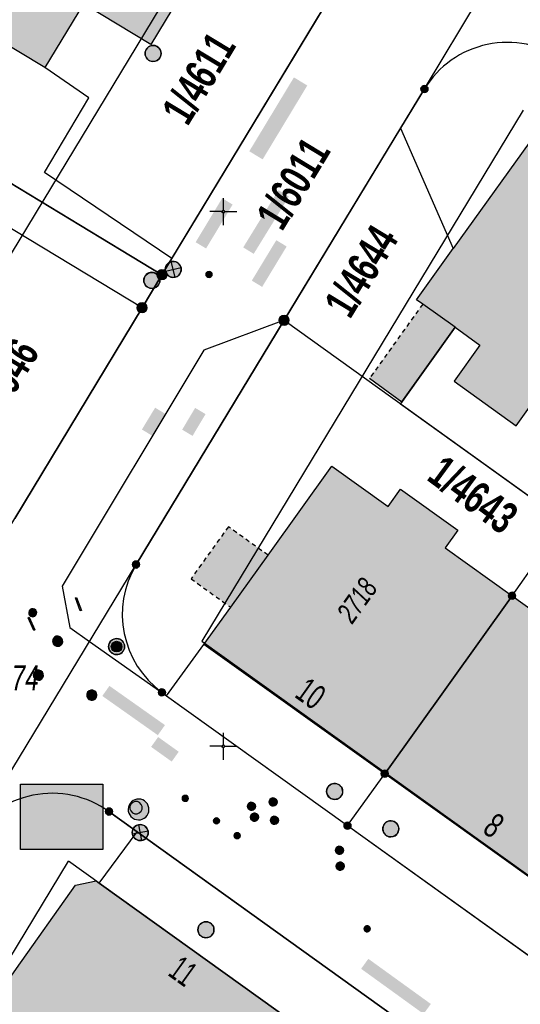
# Model space of a CAD drawing. Header units: metres. Extents: x 2695560 to 2696939, y 1260491 to 1262050.
# Tile 836 of 1005: x 2696141 to 2696165, y 1261563 to 1261609. Entities that reach past the tile are written whole.
import ezdxf

# ---------------------------------------------------------------- set-up
doc = ezdxf.new("R2010")
doc.units = ezdxf.units.M
doc.linetypes.add('AUSGEZOGEN', pattern=[0])
doc.linetypes.add('VERDECKT2_S2', pattern=[0.36, 0.2, -0.16])
for name, color, linetype in [('XR$1$AV_Flächen (EO)', 7, 'AUSGEZOGEN'), ('XR$1$AV_Gebäudeflächen (BB)', 7, 'AUSGEZOGEN'), ('XR$1$AV_Gebäudeflächen (EO)', 7, 'AUSGEZOGEN'), ('XR$1$AV_Grenzpunkte', 7, 'AUSGEZOGEN'), ('XR$1$AV_Grundstück-Nr.', 7, 'AUSGEZOGEN'), ('XR$1$AV_Haus-Nr.', 7, 'AUSGEZOGEN'), ('XR$1$AV_Koordinatennetzpunkte', 7, 'AUSGEZOGEN'), ('XR$1$AV_Lagefixpunkt-Nr.', 7, 'AUSGEZOGEN'), ('XR$1$AV_Linien (BB)', 7, 'AUSGEZOGEN'), ('XR$1$AV_Versicherung-Nr.', 7, 'AUSGEZOGEN'), ('XR$1$AW_LK_Schachtdeckel', 24, 'AUSGEZOGEN'), ('XR$1$EW_LK_Knoten', 1, 'AUSGEZOGEN'), ('XR$1$GA_LK_Absperrarmatur', 32, 'AUSGEZOGEN'), ('XR$1$GA_LK_Rohrleitungsteil', 32, 'AUSGEZOGEN'), ('XR$1$Liegenschaftsgrenzen', 7, 'AUSGEZOGEN'), ('XR$1$PFAV', 255, 'AUSGEZOGEN'), ('XR$1$PFAW', 255, 'AUSGEZOGEN'), ('XR$1$PFEW', 255, 'AUSGEZOGEN'), ('XR$1$PFGA', 255, 'AUSGEZOGEN'), ('XR$1$PFWA', 255, 'AUSGEZOGEN'), ('XR$1$RAEW', 8, 'AUSGEZOGEN'), ('XR$1$RP_Abstandslinie', 7, 'AUSGEZOGEN'), ('XR$1$WA_LK_Absperrarmatur', 171, 'AUSGEZOGEN'), ('XR$1$WA_LK_Hydrant', 171, 'AUSGEZOGEN'), ('XR$1$WA_LK_Rohrleitungsteil', 171, 'AUSGEZOGEN')]:
    doc.layers.add(name, color=color, linetype=linetype)
doc.styles.add('ARIAL', font='arial.ttf')

# ---------------------------------------------------------------- blocks, each defined once
blk = doc.blocks.new('COMPLEXOBJECT_301')
at = {"layer": 'XR$1$AV_Linien (BB)', "color": 7, "linetype": 'AUSGEZOGEN', "transparency": 33554687}
blk.add_line((6152.84, 11594.92), (6145.92, 11583.5), dxfattribs=at)
blk.add_arc((6149.795, 11581.172), 4.52, 148.9965, 233.8812, dxfattribs=at)
blk = doc.blocks.new('COMPLEXOBJECT_324')
at = {"layer": 'XR$1$AV_Linien (BB)', "color": 7, "linetype": 'AUSGEZOGEN', "transparency": 33554687}
blk.add_line((6145.971, 11571.001), (6144.65, 11571.95), dxfattribs=at)
blk.add_arc((6141.996, 11568.255), 4.549, 54.3159, 148.6743, dxfattribs=at)
blk = doc.blocks.new('COMPLEXOBJECT_752')
at = {"layer": 'XR$1$AV_Linien (BB)', "color": 7, "linetype": 'AUSGEZOGEN', "transparency": 33554687}
blk.add_lwpolyline([(6175.612, 11600.18), (6175.39, 11600.34), (6165.88, 11607.11)], dxfattribs=at)
blk.add_arc((6163.292, 11603.368), 4.549, 55.3331, 148.5781, dxfattribs=at)
blk = doc.blocks.new('COMPLEXOBJECT_1190')
at = {"layer": 'XR$1$Liegenschaftsgrenzen', "color": 7, "linetype": 'AUSGEZOGEN', "transparency": 33554687}
blk.add_line((6165.88, 11607.11), (6175.39, 11600.34), dxfattribs=at)
blk.add_arc((6163.292, 11603.368), 4.549, 55.3331, 148.5781, dxfattribs=at)
blk = doc.blocks.new('COMPLEXOBJECT_1196')
at = {"layer": 'XR$1$Liegenschaftsgrenzen', "color": 7, "linetype": 'AUSGEZOGEN', "transparency": 33554687}
blk.add_line((6144.65, 11571.95), (6157.91, 11562.43), dxfattribs=at)
blk.add_arc((6141.996, 11568.255), 4.549, 54.3159, 148.6743, dxfattribs=at)
blk = doc.blocks.new('COMPLEXOBJECT_1197')
at = {"layer": 'XR$1$Liegenschaftsgrenzen', "color": 7, "linetype": 'AUSGEZOGEN', "transparency": 33554687}
blk.add_line((6147.13, 11577.52), (6155.81, 11571.29), dxfattribs=at)
blk.add_arc((6149.795, 11581.172), 4.52, 148.9965, 233.8812, dxfattribs=at)
blk = doc.blocks.new('BAV15')
at = {"layer": 'XR$1$PFAV', "transparency": 33554687}
blk.add_hatch(color=7, dxfattribs=at).paths.add_polyline_path([(0.5, 0), (0.49, 0.1), (0.46, 0.2), (0.41, 0.29), (0.34, 0.36), (0.26, 0.42), (0.17, 0.47), (0.08, 0.49), (-0.03, 0.5), (-0.13, 0.48), (-0.22, 0.45), (-0.31, 0.4), (-0.38, 0.33), (-0.44, 0.24), (-0.48, 0.15), (-0.5, 0.05), (-0.5, -0.05), (-0.48, -0.15), (-0.44, -0.24), (-0.38, -0.33), (-0.31, -0.4), (-0.22, -0.45), (-0.13, -0.48), (-0.03, -0.5), (0.08, -0.49), (0.17, -0.47), (0.26, -0.42), (0.34, -0.36), (0.41, -0.29), (0.46, -0.2), (0.49, -0.1)])
at = {"color": 7, "transparency": 33554687}
for start, end in [(90, 270), (270, 90)]:
    blk.add_arc((0, 0), 0.5, start, end, dxfattribs=at)
at = {"layer": 'XR$1$PFAV', "transparency": 33554687}
blk.add_circle((0, 0), 0.5, dxfattribs=at)
blk = doc.blocks.new('BAV2041')
at = {"color": 7, "transparency": 33554687}
for p, q in [((0, 0.5), (0, 0.05)), ((-0.05, 0), (-0.5, 0)), ((0.05, 0), (0.5, 0)), ((0, -0.05), (0, -0.5))]:
    blk.add_line(p, q, dxfattribs=at)
blk.add_circle((0, 0), 0.05, dxfattribs=at)
for start, end in [(90, 270), (270, 90)]:
    blk.add_arc((0, 0), 0.05, start, end, dxfattribs=at)
blk = doc.blocks.new('COMPLEXOBJECT_1448')
at = {"layer": 'XR$1$RP_Abstandslinie', "color": 7, "linetype": 'AUSGEZOGEN', "transparency": 33554687}
blk.add_lwpolyline([(6055.28, 11545.26), (6088.03, 11519.72), (6093.24, 11520.65), (6115.19, 11556.9), (6139, 11596.26), (6160.24, 11631.33), (6176.29, 11657.85), (6191.31, 11682.66), (6188.98, 11688.6)], dxfattribs=at)
blk = doc.blocks.new('BAW2082')
at = {"layer": 'XR$1$PFAW', "transparency": 33554687}
blk.add_hatch(color=7, dxfattribs=at).paths.add_polyline_path([(0.509, -0.003), (0.499, 0.098), (0.469, 0.194), (0.42, 0.283), (0.354, 0.359), (0.274, 0.421), (0.183, 0.466), (0.085, 0.491), (-0.016, 0.496), (-0.116, 0.481), (-0.211, 0.446), (-0.297, 0.392), (-0.37, 0.323), (-0.428, 0.24), (-0.468, 0.147), (-0.488, 0.047), (-0.488, -0.054), (-0.468, -0.153), (-0.428, -0.246), (-0.37, -0.329), (-0.297, -0.398), (-0.211, -0.452), (-0.116, -0.487), (-0.016, -0.502), (0.085, -0.497), (0.183, -0.472), (0.274, -0.427), (0.354, -0.366), (0.42, -0.289), (0.469, -0.2), (0.499, -0.104)])
at = {"transparency": 33554687}
for start, end in [(91.19481, 268.80519), (268.80519, 91.19481)]:
    blk.add_arc((0.01, 0), 0.5, start, end, dxfattribs=at)
at = {"layer": 'XR$1$PFAW', "transparency": 33554687}
blk.add_circle((0.009, -0.003), 0.5, dxfattribs=at)
blk = doc.blocks.new('BAW2085')
at = {"layer": 'XR$1$PFAW', "transparency": 33554687}
h = blk.add_hatch(color=7, dxfattribs=at)
h.paths.add_polyline_path([(0.15, 0.501), (0.099, 0.498), (0.049, 0.491), (0, 0.478), (-0.047, 0.46), (-0.093, 0.438), (-0.136, 0.411), (-0.176, 0.38), (-0.212, 0.345), (-0.245, 0.307), (-0.274, 0.265), (-0.299, 0.221), (-0.319, 0.174), (-0.334, 0.126), (-0.344, 0.076), (-0.349, 0.026), (-0.349, -0.025), (-0.344, -0.075), (-0.334, -0.125), (-0.319, -0.173), (-0.299, -0.219), (-0.274, -0.264), (-0.245, -0.305), (-0.212, -0.344), (-0.176, -0.379), (-0.136, -0.41), (-0.093, -0.436), (-0.047, -0.459), (0, -0.476), (0.049, -0.489), (0.099, -0.497), (0.15, -0.499), (0.201, -0.497), (0.251, -0.489), (0.3, -0.476), (0.347, -0.459), (0.393, -0.436), (0.436, -0.41), (0.476, -0.379), (0.512, -0.344), (0.545, -0.305), (0.574, -0.264), (0.599, -0.219), (0.619, -0.173), (0.634, -0.125), (0.644, -0.075), (0.649, -0.025), (0.649, 0.026), (0.644, 0.076), (0.634, 0.126), (0.619, 0.174), (0.599, 0.221), (0.574, 0.265), (0.545, 0.307), (0.512, 0.345), (0.476, 0.38), (0.436, 0.411), (0.393, 0.438), (0.347, 0.46), (0.3, 0.478), (0.251, 0.491), (0.201, 0.498)])
h.paths.add_polyline_path([(0.03, -0.298), (0, -0.3), (-0.03, -0.298), (-0.06, -0.294), (-0.09, -0.286), (-0.118, -0.276), (-0.146, -0.262), (-0.171, -0.246), (-0.195, -0.228), (-0.217, -0.207), (-0.237, -0.184), (-0.255, -0.159), (-0.269, -0.132), (-0.281, -0.104), (-0.29, -0.075), (-0.297, -0.045), (-0.3, -0.015), (-0.3, 0.015), (-0.297, 0.045), (-0.29, 0.075), (-0.281, 0.104), (-0.269, 0.132), (-0.255, 0.159), (-0.237, 0.184), (-0.217, 0.207), (-0.195, 0.228), (-0.171, 0.246), (-0.146, 0.262), (-0.118, 0.276), (-0.09, 0.286), (-0.06, 0.294), (-0.03, 0.298), (0, 0.3), (0.03, 0.298), (0.06, 0.294), (0.09, 0.286), (0.118, 0.276), (0.146, 0.262), (0.171, 0.246), (0.195, 0.228), (0.217, 0.207), (0.237, 0.184), (0.255, 0.159), (0.269, 0.132), (0.281, 0.104), (0.29, 0.075), (0.297, 0.045), (0.3, 0.015), (0.3, -0.015), (0.297, -0.045), (0.29, -0.075), (0.281, -0.104), (0.269, -0.132), (0.255, -0.159), (0.237, -0.184), (0.217, -0.207), (0.195, -0.228), (0.171, -0.246), (0.146, -0.262), (0.118, -0.276), (0.09, -0.286), (0.06, -0.294)], flags=16)
blk.add_hatch(color=7, dxfattribs=at).paths.add_polyline_path([(0, 0.3), (-0.03, 0.298), (-0.06, 0.294), (-0.09, 0.286), (-0.118, 0.276), (-0.146, 0.262), (-0.171, 0.246), (-0.195, 0.228), (-0.217, 0.207), (-0.237, 0.184), (-0.255, 0.159), (-0.269, 0.132), (-0.281, 0.104), (-0.29, 0.075), (-0.297, 0.045), (-0.3, 0.015), (-0.3, -0.015), (-0.297, -0.045), (-0.29, -0.075), (-0.281, -0.104), (-0.269, -0.132), (-0.255, -0.159), (-0.237, -0.184), (-0.217, -0.207), (-0.195, -0.228), (-0.171, -0.246), (-0.146, -0.262), (-0.118, -0.276), (-0.09, -0.286), (-0.06, -0.294), (-0.03, -0.298), (0, -0.3), (0.03, -0.298), (0.06, -0.294), (0.09, -0.286), (0.118, -0.276), (0.146, -0.262), (0.171, -0.246), (0.195, -0.228), (0.217, -0.207), (0.237, -0.184), (0.255, -0.159), (0.269, -0.132), (0.281, -0.104), (0.29, -0.075), (0.297, -0.045), (0.3, -0.015), (0.3, 0.015), (0.297, 0.045), (0.29, 0.075), (0.281, 0.104), (0.269, 0.132), (0.255, 0.159), (0.237, 0.184), (0.217, 0.207), (0.195, 0.228), (0.171, 0.246), (0.146, 0.262), (0.118, 0.276), (0.09, 0.286), (0.06, 0.294), (0.03, 0.298)])
at = {"transparency": 33554687}
for centre, radius, start, end in [((0.15, 0.001), 0.5, 90, 270), ((0.15, 0.001), 0.5, 270, 90), ((0, 0), 0.3, 90, 270), ((0, 0), 0.3, 270, 90)]:
    blk.add_arc(centre, radius, start, end, dxfattribs=at)
blk = doc.blocks.new('BWA2013')
at = {"true_color": 0x000000, "transparency": 33554687}
blk.add_hatch(color=18, dxfattribs=at).paths.add_polyline_path([(-0.291, -0.409), (0.352, 0.357), (0.291, 0.409), (-0.352, -0.357)])
at = {"transparency": 33554687}
blk.add_lwpolyline([(-0.291, -0.409), (-0.352, -0.357), (0.291, 0.409), (0.352, 0.357), (-0.291, -0.409)], close=True, dxfattribs=at)
blk = doc.blocks.new('BWA2009')
at = {"true_color": 0x000000, "transparency": 33554687}
blk.add_hatch(color=18, dxfattribs=at).paths.add_polyline_path([(0.333, 0), (0.327, 0.067), (0.306, 0.131), (0.274, 0.19), (0.23, 0.242), (0.176, 0.283), (0.116, 0.313), (0.05, 0.329), (-0.017, 0.333), (-0.084, 0.323), (-0.147, 0.299), (-0.204, 0.264), (-0.253, 0.217), (-0.291, 0.162), (-0.318, 0.1), (-0.332, 0.034), (-0.332, -0.034), (-0.318, -0.1), (-0.291, -0.162), (-0.253, -0.217), (-0.204, -0.264), (-0.147, -0.299), (-0.084, -0.323), (-0.017, -0.333), (0.05, -0.329), (0.116, -0.313), (0.176, -0.283), (0.23, -0.242), (0.274, -0.19), (0.306, -0.131), (0.327, -0.067)])
at = {"layer": 'XR$1$PFWA', "transparency": 33554687}
blk.add_hatch(color=7, dxfattribs=at).paths.add_polyline_path([(0.5, 0), (0.49, 0.101), (0.459, 0.197), (0.41, 0.286), (0.344, 0.362), (0.264, 0.424), (0.174, 0.469), (0.076, 0.494), (-0.025, 0.499), (-0.125, 0.484), (-0.22, 0.449), (-0.306, 0.395), (-0.379, 0.326), (-0.437, 0.243), (-0.477, 0.15), (-0.497, 0.051), (-0.497, -0.051), (-0.477, -0.15), (-0.437, -0.243), (-0.379, -0.326), (-0.306, -0.395), (-0.22, -0.449), (-0.125, -0.484), (-0.025, -0.499), (0.076, -0.494), (0.174, -0.469), (0.264, -0.424), (0.344, -0.362), (0.41, -0.286), (0.459, -0.197), (0.49, -0.101)])
at = {"transparency": 33554687}
blk.add_circle((0, 0), 0.333, dxfattribs=at)
for start, end in [(90, 180), (180, 270), (0, 90), (270, 0)]:
    blk.add_arc((0, 0), 0.5, start, end, dxfattribs=at)
at = {"layer": 'XR$1$PFWA', "transparency": 33554687}
blk.add_circle((0, 0), 0.5, dxfattribs=at)
blk = doc.blocks.new('BWA2012')
at = {"layer": 'XR$1$PFWA', "transparency": 33554687}
blk.add_hatch(color=7, dxfattribs=at).paths.add_polyline_path([(0.5, 0), (0.49, 0.1), (0.46, 0.2), (0.41, 0.29), (0.34, 0.36), (0.26, 0.42), (0.17, 0.47), (0.08, 0.49), (-0.03, 0.5), (-0.13, 0.48), (-0.22, 0.45), (-0.31, 0.4), (-0.38, 0.33), (-0.44, 0.24), (-0.48, 0.15), (-0.5, 0.05), (-0.5, -0.05), (-0.48, -0.15), (-0.44, -0.24), (-0.38, -0.33), (-0.31, -0.4), (-0.22, -0.45), (-0.13, -0.48), (-0.03, -0.5), (0.08, -0.49), (0.17, -0.47), (0.26, -0.42), (0.34, -0.36), (0.41, -0.29), (0.46, -0.2), (0.49, -0.1)])
at = {"transparency": 33554687}
blk.add_line((0.35, 0.35), (-0.35, -0.35), dxfattribs=at)
for start, end in [(45, 225), (225, 45)]:
    blk.add_arc((0, 0), 0.5, start, end, dxfattribs=at)
at = {"layer": 'XR$1$PFWA', "transparency": 33554687}
blk.add_circle((0, 0), 0.5, dxfattribs=at)
blk = doc.blocks.new('BWA965')
at = {"layer": 'XR$1$PFWA', "transparency": 33554687}
blk.add_hatch(color=7, dxfattribs=at).paths.add_polyline_path([(0, 0.5), (-0.051, 0.497), (-0.101, 0.49), (-0.15, 0.477), (-0.197, 0.459), (-0.243, 0.437), (-0.286, 0.41), (-0.326, 0.379), (-0.362, 0.344), (-0.395, 0.306), (-0.424, 0.264), (-0.449, 0.22), (-0.469, 0.174), (-0.484, 0.125), (-0.494, 0.076), (-0.499, 0.025), (-0.499, -0.025), (-0.494, -0.076), (-0.484, -0.125), (-0.469, -0.174), (-0.449, -0.22), (-0.424, -0.264), (-0.395, -0.306), (-0.362, -0.344), (-0.326, -0.379), (-0.286, -0.41), (-0.243, -0.437), (-0.197, -0.459), (-0.15, -0.477), (-0.101, -0.49), (-0.051, -0.497), (0, -0.5), (0.051, -0.497), (0.101, -0.49), (0.15, -0.477), (0.197, -0.459), (0.243, -0.437), (0.286, -0.41), (0.326, -0.379), (0.362, -0.344), (0.395, -0.306), (0.424, -0.264), (0.449, -0.22), (0.469, -0.174), (0.484, -0.125), (0.494, -0.076), (0.499, -0.025), (0.499, 0.025), (0.494, 0.076), (0.484, 0.125), (0.469, 0.174), (0.449, 0.22), (0.424, 0.264), (0.395, 0.306), (0.362, 0.344), (0.326, 0.379), (0.286, 0.41), (0.243, 0.437), (0.197, 0.459), (0.15, 0.477), (0.101, 0.49), (0.051, 0.497)])
at = {"transparency": 33554687}
blk.add_line((0, 0.5), (0, -0.5), dxfattribs=at)
for start, end in [(90, 270), (270, 90)]:
    blk.add_arc((0, 0), 0.5, start, end, dxfattribs=at)
blk = doc.blocks.new('BGA2013')
at = {"transparency": 33554687}
blk.add_hatch(color=36, dxfattribs=at).paths.add_polyline_path([(-0.291, -0.409), (0.352, 0.357), (0.291, 0.409), (-0.352, -0.357)])
at = {"color": 32, "transparency": 33554687}
blk.add_lwpolyline([(-0.291, -0.409), (-0.352, -0.357), (0.291, 0.409), (0.352, 0.357), (-0.291, -0.409)], close=True, dxfattribs=at)
blk = doc.blocks.new('BGA2012')
at = {"layer": 'XR$1$PFGA', "transparency": 33554687}
blk.add_hatch(color=7, dxfattribs=at).paths.add_polyline_path([(0.35, -0.35), (0.42, -0.28), (0.46, -0.19), (0.49, -0.09), (0.5, 0.01), (0.49, 0.11), (0.45, 0.21), (0.4, 0.3), (0.34, 0.37), (0.25, 0.43), (0.16, 0.47), (0.06, 0.5), (-0.04, 0.5), (-0.14, 0.48), (-0.23, 0.44), (-0.32, 0.39), (-0.39, 0.32), (-0.44, 0.23), (-0.48, 0.14), (-0.5, 0.04), (-0.5, -0.06), (-0.47, -0.16), (-0.43, -0.25), (-0.37, -0.34), (-0.3, -0.4), (-0.21, -0.45), (-0.11, -0.49), (-0.01, -0.5), (0.09, -0.49), (0.19, -0.46), (0.28, -0.42)])
at = {"color": 32, "transparency": 33554687}
blk.add_line((0.35, 0.35), (-0.35, -0.35), dxfattribs=at)
for start, end in [(45, 225), (225, 45)]:
    blk.add_arc((0, 0), 0.5, start, end, dxfattribs=at)
blk = doc.blocks.new('BGA965')
at = {"layer": 'XR$1$PFGA', "transparency": 33554687}
blk.add_hatch(color=7, dxfattribs=at).paths.add_polyline_path([(0.5, 0), (0.49, 0.1), (0.46, 0.2), (0.41, 0.29), (0.34, 0.36), (0.26, 0.42), (0.17, 0.47), (0.08, 0.49), (-0.03, 0.5), (-0.13, 0.48), (-0.22, 0.45), (-0.31, 0.4), (-0.38, 0.33), (-0.44, 0.24), (-0.48, 0.15), (-0.5, 0.05), (-0.5, -0.05), (-0.48, -0.15), (-0.44, -0.24), (-0.38, -0.33), (-0.31, -0.4), (-0.22, -0.45), (-0.13, -0.48), (-0.03, -0.5), (0.08, -0.49), (0.17, -0.47), (0.26, -0.42), (0.34, -0.36), (0.41, -0.29), (0.46, -0.2), (0.49, -0.1)])
at = {"color": 32, "transparency": 33554687}
blk.add_line((0, 0.5), (0, -0.5), dxfattribs=at)
for start, end in [(90, 270), (270, 90)]:
    blk.add_arc((0, 0), 0.5, start, end, dxfattribs=at)
at = {"layer": 'XR$1$PFGA', "transparency": 33554687}
blk.add_circle((0, 0), 0.5, dxfattribs=at)
blk = doc.blocks.new('BEWLP2549_S')
at = {"layer": 'XR$1$PFEW', "transparency": 33554687}
blk.add_hatch(color=7, dxfattribs=at).paths.add_polyline_path([(0.5, 0), (0.49, 0.101), (0.459, 0.197), (0.41, 0.286), (0.344, 0.362), (0.264, 0.424), (0.174, 0.469), (0.076, 0.494), (-0.025, 0.499), (-0.125, 0.484), (-0.22, 0.449), (-0.306, 0.395), (-0.379, 0.326), (-0.437, 0.243), (-0.477, 0.15), (-0.497, 0.051), (-0.497, -0.051), (-0.477, -0.15), (-0.437, -0.243), (-0.379, -0.326), (-0.306, -0.395), (-0.22, -0.449), (-0.125, -0.484), (-0.025, -0.499), (0.076, -0.494), (0.174, -0.469), (0.264, -0.424), (0.344, -0.362), (0.41, -0.286), (0.459, -0.197), (0.49, -0.101)])
at = {"color": 1, "transparency": 33554687}
for p, q in [((0.354, -0.354), (-0.354, 0.354)), ((-0.354, -0.354), (0.354, 0.354))]:
    blk.add_line(p, q, dxfattribs=at)
for start, end in [(91.38095, 268.61905), (268.61905, 91.38095)]:
    blk.add_arc((0, 0), 0.5, start, end, dxfattribs=at)
at = {"layer": 'XR$1$PFEW', "transparency": 33554687}
blk.add_circle((0, 0), 0.5, dxfattribs=at)
blk = doc.blocks.new('BEW957')
at = {"layer": 'XR$1$RAEW', "transparency": 33554687}
blk.add_hatch(color=1, dxfattribs=at).paths.add_polyline_path([(-0.5, 0), (-0.5, -0.05), (-0.49, -0.1), (-0.48, -0.15), (-0.46, -0.2), (-0.44, -0.24), (-0.41, -0.29), (-0.38, -0.33), (-0.34, -0.36), (-0.31, -0.4), (-0.26, -0.42), (-0.22, -0.45), (-0.17, -0.47), (-0.13, -0.48), (-0.08, -0.49), (-0.03, -0.5), (0.03, -0.5), (0.08, -0.49), (0.13, -0.48), (0.17, -0.47), (0.22, -0.45), (0.26, -0.42), (0.31, -0.4), (0.34, -0.36), (0.38, -0.33), (0.41, -0.29), (0.44, -0.24), (0.46, -0.2), (0.48, -0.15), (0.49, -0.1), (0.5, -0.05), (0.5, 0), (0.5, 0.05), (0.49, 0.1), (0.48, 0.15), (0.46, 0.2), (0.44, 0.24), (0.41, 0.29), (0.38, 0.33), (0.34, 0.36), (0.31, 0.4), (0.26, 0.42), (0.22, 0.45), (0.17, 0.47), (0.13, 0.48), (0.08, 0.49), (0.03, 0.5), (-0.03, 0.5), (-0.08, 0.49), (-0.13, 0.48), (-0.17, 0.47), (-0.22, 0.45), (-0.26, 0.42), (-0.31, 0.4), (-0.34, 0.36), (-0.38, 0.33), (-0.41, 0.29), (-0.44, 0.24), (-0.46, 0.2), (-0.48, 0.15), (-0.49, 0.1), (-0.5, 0.05)])
at = {"color": 1, "transparency": 33554687}
for start, end in [(90, 180), (180, 270), (0, 90), (270, 0)]:
    blk.add_arc((0, 0), 0.5, start, end, dxfattribs=at)
at = {"layer": 'XR$1$RAEW', "color": 1, "transparency": 33554687}
blk.add_circle((0, 0), 0.5, dxfattribs=at)

msp = doc.modelspace()

# ---------------------------------------------------------------- hatches: boundary and pattern name
at = {"transparency": 33554687}
for points in [[(2696152.185, 1261602.634), (2696152.811, 1261602.255), (2696154.899, 1261605.71), (2696154.273, 1261606.089)], [(2696151.901, 1261598.139), (2696152.392, 1261597.837), (2696154.039, 1261600.515), (2696153.548, 1261600.817)], [(2696149.675, 1261598.382), (2696150.163, 1261598.088), (2696151.405, 1261600.144), (2696150.917, 1261600.438)], [(2696152.303, 1261596.586), (2696152.787, 1261596.292), (2696153.933, 1261598.182), (2696153.449, 1261598.476)], [(2696147.162, 1261589.624), (2696147.649, 1261589.328), (2696148.268, 1261590.348), (2696147.781, 1261590.644)], [(2696149.045, 1261589.617), (2696149.531, 1261589.326), (2696150.139, 1261590.343), (2696149.653, 1261590.634)], [(2696145.643, 1261577.636), (2696145.31, 1261577.164), (2696147.907, 1261575.33), (2696148.24, 1261575.802)], [(2696147.921, 1261575.244), (2696147.593, 1261574.784), (2696148.557, 1261574.096), (2696148.885, 1261574.556)], [(2696141.481, 1261573.034), (2696141.481, 1261569.978), (2696145.33, 1261569.978), (2696145.33, 1261573.034)], [(2696157.754, 1261564.873), (2696157.417, 1261564.406), (2696160.34, 1261562.295), (2696160.677, 1261562.762)]]:
    msp.add_hatch(color=7, dxfattribs=at).paths.add_polyline_path(points)
at = {"layer": 'XR$1$AV_Gebäudeflächen (BB)', "true_color": 0xd2d2d2, "transparency": 33554687}
for points in [[(2696153.3, 1261617.07), (2696145.33, 1261621.87), (2696137.819, 1261609.428), (2696142.627, 1261606.548), (2696144.434, 1261609.527), (2696147.577, 1261607.621), (2696151.921, 1261614.792)], [(2696161.729, 1261598.088), (2696160.007, 1261595.694), (2696160.3, 1261595.485), (2696161.813, 1261594.403), (2696162.976, 1261593.571), (2696161.772, 1261591.887), (2696164.67, 1261589.803), (2696165.88, 1261591.495), (2696168.682, 1261589.491), (2696168.74, 1261589.45), (2696174.62, 1261597.7), (2696174.558, 1261597.744), (2696171.837, 1261599.69), (2696173.041, 1261601.374), (2696170.137, 1261603.45), (2696168.933, 1261601.766), (2696165.923, 1261603.918)], [(2696158.52, 1261573.53), (2696164.48, 1261581.85), (2696161.355, 1261584.097), (2696161.938, 1261584.909), (2696159.262, 1261586.833), (2696158.678, 1261586.022), (2696156.054, 1261587.915), (2696153.062, 1261583.748), (2696151.314, 1261581.313), (2696150.063, 1261579.571)], [(2696166.946, 1261567.491), (2696172.878, 1261575.817), (2696172.699, 1261575.945), (2696170.239, 1261577.715), (2696170.817, 1261578.518), (2696168.162, 1261580.428), (2696167.584, 1261579.624), (2696164.48, 1261581.85), (2696158.52, 1261573.53)], [(2696145.166, 1261568.413), (2696145.028, 1261568.512), (2696144.057, 1261568.313), (2696141.291, 1261564.415), (2696140.231, 1261562.921), (2696138.015, 1261559.797), (2696138.299, 1261559.593), (2696134.978, 1261554.912), (2696138.74, 1261552.23), (2696140.409, 1261551.04), (2696142.342, 1261553.752), (2696141.487, 1261554.361), (2696142.874, 1261556.307), (2696147.853, 1261552.73), (2696154.355, 1261561.816)]]:
    msp.add_hatch(color=254, dxfattribs=at).paths.add_polyline_path(points)
at = {"layer": 'XR$1$AV_Gebäudeflächen (EO)', "true_color": 0xebebeb, "transparency": 33554687}
for points in [[(2696159.323, 1261590.921), (2696161.813, 1261594.403), (2696160.3, 1261595.485), (2696157.811, 1261592.02)], [(2696151.314, 1261581.313), (2696153.062, 1261583.748), (2696151.207, 1261585.08), (2696149.459, 1261582.645)]]:
    msp.add_hatch(color=7, dxfattribs=at).paths.add_polyline_path(points)

# ---------------------------------------------------------------- linework, layer by layer
at = {"color": 24, "lineweight": -3, "transparency": 33554687}
msp.add_lwpolyline([(2696141.481, 1261573.034), (2696145.33, 1261573.034), (2696145.33, 1261569.978), (2696141.481, 1261569.978), (2696141.481, 1261573.034)], close=True, dxfattribs=at)
at = {"layer": 'XR$1$AV_Flächen (EO)', "color": 7, "linetype": 'VERDECKT2_S2', "transparency": 33554687}
msp.add_line((2696160.3, 1261595.485), (2696157.811, 1261592.02), dxfattribs=at)
at = {"layer": 'XR$1$AV_Flächen (EO)', "color": 7, "linetype": 'AUSGEZOGEN', "transparency": 33554687}
for p, q in [((2696157.811, 1261592.02), (2696159.323, 1261590.921)), ((2696151.314, 1261581.313), (2696153.062, 1261583.748))]:
    msp.add_line(p, q, dxfattribs=at)
msp.add_lwpolyline([(2696159.323, 1261590.921), (2696161.813, 1261594.403), (2696160.3, 1261595.485)], dxfattribs=at)
at = {"layer": 'XR$1$AV_Flächen (EO)', "color": 7, "linetype": 'VERDECKT2_S2', "transparency": 33554687}
msp.add_lwpolyline([(2696153.062, 1261583.748), (2696151.207, 1261585.08), (2696149.459, 1261582.645), (2696151.314, 1261581.313)], dxfattribs=at)
at = {"layer": 'XR$1$AV_Linien (BB)', "color": 7, "linetype": 'AUSGEZOGEN', "transparency": 33554687}
for p, q in [((2696148.562, 1261597.623), (2696157.064, 1261611.678)), ((2696160.38, 1261605.55), (2696159.264, 1261603.712)), ((2696159.264, 1261603.712), (2696153.81, 1261594.73)), ((2696159.264, 1261603.712), (2696161.729, 1261598.088)), ((2696148.1, 1261596.86), (2696148.562, 1261597.623)), ((2696147.17, 1261595.32), (2696148.1, 1261596.86)), ((2696164.48, 1261581.85), (2696158.52, 1261573.53)), ((2696144.712, 1261579.718), (2696148.1, 1261577.33)), ((2696148.319, 1261577.173), (2696150.063, 1261579.571)), ((2696158.52, 1261573.53), (2696150.063, 1261579.571)), ((2696148.1, 1261577.33), (2696148.319, 1261577.173)), ((2696166.946, 1261567.491), (2696158.52, 1261573.53)), ((2696145.166, 1261568.413), (2696146.941, 1261570.811)), ((2696158.88, 1261562.24), (2696146.941, 1261570.811))]:
    msp.add_line(p, q, dxfattribs=at)
for points in [[(2696142.627, 1261606.548), (2696137.819, 1261609.428), (2696145.33, 1261621.87)], [(2696151.921, 1261614.792), (2696147.577, 1261607.621), (2696144.434, 1261609.527), (2696142.627, 1261606.548)], [(2696147.17, 1261595.32), (2696131.3, 1261604.9), (2696124.87, 1261595.33), (2696121.8, 1261590.76), (2696118.73, 1261586.19), (2696117.45, 1261586.96), (2696120.62, 1261591.67), (2696131.03, 1261607.19), (2696148.1, 1261596.86)], [(2696148.562, 1261597.623), (2696142.612, 1261601.635), (2696144.672, 1261605.13), (2696142.627, 1261606.548)], [(2696174.558, 1261597.744), (2696171.837, 1261599.69), (2696173.041, 1261601.374), (2696170.137, 1261603.45), (2696168.933, 1261601.766), (2696165.923, 1261603.918), (2696161.729, 1261598.088)], [(2696161.813, 1261594.403), (2696160.3, 1261595.485), (2696160.007, 1261595.694), (2696161.729, 1261598.088)], [(2696124.534, 1261557.846), (2696126.45, 1261561.02), (2696132.22, 1261570.57), (2696135.53, 1261576.05), (2696138.37, 1261580.75), (2696141.21, 1261585.46), (2696147.17, 1261595.32)], [(2696153.81, 1261594.73), (2696150.059, 1261593.337), (2696143.431, 1261582.293), (2696143.783, 1261580.373), (2696144.712, 1261579.718)], [(2696161.813, 1261594.403), (2696159.254, 1261590.824), (2696166.16, 1261585.87), (2696168.681, 1261589.368)], [(2696161.813, 1261594.403), (2696162.976, 1261593.571), (2696161.772, 1261591.887), (2696164.67, 1261589.803), (2696165.88, 1261591.495), (2696168.682, 1261589.491)], [(2696150.063, 1261579.571), (2696151.314, 1261581.313), (2696153.062, 1261583.748), (2696156.054, 1261587.915), (2696158.678, 1261586.022), (2696159.262, 1261586.833), (2696161.938, 1261584.909), (2696161.355, 1261584.097), (2696164.48, 1261581.85)], [(2696164.48, 1261581.85), (2696167.584, 1261579.624), (2696168.162, 1261580.428), (2696170.817, 1261578.518), (2696170.239, 1261577.715), (2696172.699, 1261575.945), (2696172.878, 1261575.817), (2696166.946, 1261567.491)], [(2696148.319, 1261577.173), (2696156.78, 1261571.1), (2696165.236, 1261565.046)], [(2696140.409, 1261551.04), (2696138.74, 1261552.23), (2696134.978, 1261554.912), (2696138.299, 1261559.593), (2696138.015, 1261559.797), (2696140.231, 1261562.921), (2696141.291, 1261564.415), (2696144.057, 1261568.313), (2696145.028, 1261568.512), (2696145.166, 1261568.413)], [(2696145.166, 1261568.413), (2696154.355, 1261561.816), (2696147.853, 1261552.73), (2696142.874, 1261556.307), (2696141.487, 1261554.361), (2696142.342, 1261553.752), (2696140.409, 1261551.04)]]:
    msp.add_lwpolyline(points, dxfattribs=at)
at = {"layer": 'XR$1$Liegenschaftsgrenzen', "color": 7, "linetype": 'AUSGEZOGEN', "transparency": 33554687}
for p, q in [((2696160.38, 1261605.55), (2696168.14, 1261618.44)), ((2696158.45, 1261613.97), (2696148.1, 1261596.86)), ((2696148.1, 1261596.86), (2696131.03, 1261607.19)), ((2696153.81, 1261594.73), (2696160.38, 1261605.55)), ((2696148.1, 1261596.86), (2696147.17, 1261595.32)), ((2696147.17, 1261595.32), (2696141.21, 1261585.46)), ((2696146.89, 1261583.31), (2696153.81, 1261594.73)), ((2696153.81, 1261594.73), (2696166.16, 1261585.87)), ((2696139.08, 1261570.43), (2696146.89, 1261583.31)), ((2696156.78, 1261571.1), (2696168.22, 1261562.91))]:
    msp.add_line(p, q, dxfattribs=at)
for points in [[(2696147.17, 1261595.32), (2696131.3, 1261604.9), (2696124.87, 1261595.33)], [(2696156.78, 1261571.1), (2696158.52, 1261573.53), (2696164.48, 1261581.85), (2696166.94, 1261585.34)]]:
    msp.add_lwpolyline(points, dxfattribs=at)
at = {"layer": 'XR$1$RP_Abstandslinie', "color": 7, "linetype": 'AUSGEZOGEN', "transparency": 33554687}
msp.add_line((2696164.99, 1261604.56), (2696149.96, 1261579.73), dxfattribs=at)
for points in [[(2696149.96, 1261579.73), (2696176.72, 1261560.55), (2696202.73, 1261541.91), (2696231.01, 1261521.64)], [(2696145.29, 1261471.3), (2696105.89, 1261506.93), (2696124.49, 1261537.65), (2696143.73, 1261569.44)], [(2696222.22, 1261513.16), (2696195.74, 1261532.16), (2696169.73, 1261550.8), (2696143.73, 1261569.44)]]:
    msp.add_lwpolyline(points, dxfattribs=at)

# ---------------------------------------------------------------- block references
at = {"layer": 'XR$1$AV_Grenzpunkte', "color": 7, "linetype": 'AUSGEZOGEN', "lineweight": -3, "transparency": 33554687}
for p, xscale, yscale in [((2696160.38, 1261605.55), 0.3249999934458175, 0.3249999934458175), ((2696148.1, 1261596.86), 0.4549999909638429, 0.4549999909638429), ((2696147.17, 1261595.32), 0.4549999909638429, 0.4549999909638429), ((2696153.81, 1261594.73), 0.4549999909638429, 0.4549999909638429), ((2696146.89, 1261583.31), 0.3249999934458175, 0.3249999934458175), ((2696164.48, 1261581.85), 0.3249999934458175, 0.3249999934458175), ((2696148.1, 1261577.33), 0.3249999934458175, 0.3249999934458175), ((2696158.52, 1261573.53), 0.3249999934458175, 0.3249999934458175), ((2696145.62, 1261571.76), 0.3249999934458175, 0.3249999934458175), ((2696156.78, 1261571.1), 0.3249999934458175, 0.3249999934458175)]:
    msp.add_blockref('BAV15', p, dxfattribs=dict(at, xscale=xscale, yscale=yscale))
at = {"layer": 'XR$1$AV_Koordinatennetzpunkte', "color": 7, "linetype": 'AUSGEZOGEN', "lineweight": -3, "transparency": 33554687, "xscale": 1.25, "yscale": 1.25}
for p in [(2696150.97, 1261599.81), (2696150.97, 1261574.81)]:
    msp.add_blockref('BAV2041', p, dxfattribs=at)
at = {"layer": 'XR$1$AV_Linien (BB)', "color": 7, "linetype": 'AUSGEZOGEN', "lineweight": -3, "transparency": 33554687}
for name in ['COMPLEXOBJECT_752', 'COMPLEXOBJECT_301', 'COMPLEXOBJECT_324']:
    msp.add_blockref(name, (2690000.97, 1249999.81), dxfattribs=at)
at = {"layer": 'XR$1$AW_LK_Schachtdeckel', "color": 24, "linetype": 'AUSGEZOGEN', "lineweight": -3, "transparency": 33554687, "xscale": 0.7499999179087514, "yscale": 0.7499999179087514}
for p in [(2696147.678, 1261607.209), (2696150.151, 1261566.234)]:
    msp.add_blockref('BAW2082', p, dxfattribs=at)
at = {"layer": 'XR$1$AW_LK_Schachtdeckel', "color": 24, "linetype": 'AUSGEZOGEN', "lineweight": -3, "transparency": 33554687}
for name, p, xscale, yscale, rotation in [('BAW2082', (2696147.62, 1261596.6), 0.7499999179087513, 0.7499999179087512, 347.47094727), ('BAW2082', (2696156.183, 1261572.705), 0.7499999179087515, 0.7499999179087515, 241.81971741), ('BAW2085', (2696146.886, 1261571.94), 0.9749278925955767, 0.9749278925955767, 324.728009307), ('BAW2082', (2696158.807, 1261570.956), 0.7499999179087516, 0.7499999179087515, 256.237792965)]:
    msp.add_blockref(name, p, dxfattribs=dict(at, xscale=xscale, yscale=yscale, rotation=rotation))
at = {"layer": 'XR$1$EW_LK_Knoten', "color": 1, "linetype": 'AUSGEZOGEN', "lineweight": -3, "transparency": 33554687}
for name, p, xscale, yscale, rotation in [('BEWLP2549_S', (2696148.628, 1261597.112), 0.7499999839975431, 0.7499999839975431, 328.8582), ('BEWLP2549_S', (2696147.083, 1261570.775), 0.7499999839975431, 0.7499999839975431, 55.8459), ('BEW957', (2696157.697, 1261566.275), 0.2749999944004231, 0.2749999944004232, 54.3627)]:
    msp.add_blockref(name, p, dxfattribs=dict(at, xscale=xscale, yscale=yscale, rotation=rotation))
at = {"layer": 'XR$1$EW_LK_Knoten', "color": 1, "linetype": 'AUSGEZOGEN', "lineweight": -3, "transparency": 33554687, "xscale": 0.2749999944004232, "yscale": 0.2749999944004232}
for p in [(2696150.302, 1261596.868), (2696149.191, 1261572.375), (2696150.653, 1261571.326), (2696151.622, 1261570.631), (2696157.697, 1261566.275)]:
    msp.add_blockref('BEW957', p, dxfattribs=at)
at = {"layer": 'XR$1$GA_LK_Absperrarmatur', "color": 32, "linetype": 'AUSGEZOGEN', "lineweight": -3, "transparency": 33554687}
for name, p, xscale, yscale, rotation in [('BGA2012', (2696142.052, 1261581.057), 0.3749999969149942, 0.3749999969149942, 150.7419), ('BGA965', (2696152.285, 1261572.005), 0.3749999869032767, 0.3749999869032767, 234.3546), ('BGA965', (2696153.297, 1261572.207), 0.3749999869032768, 0.3749999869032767, 51.0255), ('BGA965', (2696156.403, 1261569.949), 0.3749999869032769, 0.3749999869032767, 53.2548)]:
    msp.add_blockref(name, p, dxfattribs=dict(at, xscale=xscale, yscale=yscale, rotation=rotation))
at = {"layer": 'XR$1$GA_LK_Rohrleitungsteil', "color": 32, "linetype": 'AUSGEZOGEN', "lineweight": -3, "transparency": 33554687, "xscale": 0.649999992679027, "yscale": 0.649999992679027, "rotation": 64.58670000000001}
msp.add_blockref('BGA2013', (2696141.996, 1261580.539), dxfattribs=at)
at = {"layer": 'XR$1$Liegenschaftsgrenzen', "color": 7, "linetype": 'AUSGEZOGEN', "lineweight": -3, "transparency": 33554687}
for name in ['COMPLEXOBJECT_1190', 'COMPLEXOBJECT_1197', 'COMPLEXOBJECT_1196']:
    msp.add_blockref(name, (2690000.97, 1249999.81), dxfattribs=at)
at = {"layer": 'XR$1$RP_Abstandslinie', "color": 7, "linetype": 'AUSGEZOGEN', "lineweight": -3, "transparency": 33554687}
msp.add_blockref('COMPLEXOBJECT_1448', (2690000.97, 1249999.81), dxfattribs=at)
at = {"layer": 'XR$1$WA_LK_Absperrarmatur', "color": 171, "linetype": 'AUSGEZOGEN', "lineweight": -3, "transparency": 33554687}
for name, p, xscale, yscale, rotation in [('BWA965', (2696143.219, 1261579.724), 0.4755282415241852, 0.4755282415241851, 240.7383466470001), ('BWA965', (2696142.32, 1261578.14), 0.4755282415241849, 0.475528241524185, 239.861624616), ('BWA965', (2696144.818, 1261577.199), 0.4755282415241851, 0.4755282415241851, 144.49086), ('BWA2012', (2696152.427, 1261571.499), 0.3749999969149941, 0.3749999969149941, 235.689565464), ('BWA2012', (2696153.36, 1261571.353), 0.3749999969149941, 0.3749999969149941, 51.996692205), ('BWA2012', (2696156.439, 1261569.204), 0.3749999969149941, 0.3749999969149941, 54.72640670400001)]:
    msp.add_blockref(name, p, dxfattribs=dict(at, xscale=xscale, yscale=yscale, rotation=rotation))
at = {"layer": 'XR$1$WA_LK_Hydrant', "color": 171, "linetype": 'AUSGEZOGEN', "lineweight": -3, "transparency": 33554687, "xscale": 0.7499999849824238, "yscale": 0.7499999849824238, "rotation": 54.59962969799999}
msp.add_blockref('BWA2009', (2696145.978, 1261579.471), dxfattribs=at)
at = {"layer": 'XR$1$WA_LK_Rohrleitungsteil', "color": 171, "linetype": 'AUSGEZOGEN', "lineweight": -3, "transparency": 33554687, "xscale": 0.6499999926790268, "yscale": 0.649999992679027, "rotation": 240.7383466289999}
msp.add_blockref('BWA2013', (2696144.189, 1261581.455), dxfattribs=at)

# ---------------------------------------------------------------- texts
at = {"layer": 'XR$1$AV_Grundstück-Nr.', "color": 7, "transparency": 33554687, "char_height": 1.48491, "attachment_point": 5, "style": 'ARIAL'}
for s, insert, width, rotation in [('\\A1;{\\fArial|i0|b1;\\H1.484908;\\W0.700000;\\C7;1/4611}\\P', (2696149.832, 1261606.04), 4.96465, 58.8303), ('\\A1;{\\fArial|i0|b1;\\H1.484908;\\W0.700000;\\C7;1/6011}\\P', (2696154.254, 1261601.121), 4.96465, 58.7331), ('\\A1;{\\fArial|i0|b1;\\H1.484908;\\W0.700000;\\C7;1/4644}\\P', (2696157.432, 1261597.018), 4.98214, 58.7331), ('\\A1;{\\fArial|i0|b1;\\H1.484908;\\W0.700000;\\C7;1/5046}\\P', (2696140.645, 1261591.727), 4.98214, 58.8483), ('\\A1;{\\fArial|i0|b1;\\H1.484908;\\W0.700000;\\C7;1/4643}\\P', (2696162.646, 1261586.563), 4.98214, 323.6508)]:
    msp.add_mtext(s, dxfattribs=dict(at, insert=insert, width=width, rotation=rotation))
at = {"layer": 'XR$1$AV_Haus-Nr.', "color": 7, "transparency": 33554687, "char_height": 1.1621, "style": 'ARIAL'}
for s, insert, width, attachment_point, rotation in [('\\W0.64;10', (2696154.714, 1261576.796), 1.59081, 8, 324.4599), ('\\W0.68;8', (2696163.282, 1261570.627), 1.02516, 8, 324.3708), ('\\W0.58;11', (2696149.431, 1261564.77), 1.50373, 2, 324.3249)]:
    msp.add_mtext(s, dxfattribs=dict(at, insert=insert, width=width, attachment_point=attachment_point, rotation=rotation))
at = {"layer": 'XR$1$AV_Lagefixpunkt-Nr.', "color": 7, "transparency": 33554687, "insert": (2696137.28, 1261577.417), "char_height": 1.1621, "width": 5.50234, "attachment_point": 7, "style": 'ARIAL'}
msp.add_mtext('\\A1;{\\fArial|i1|b0;\\H1.162102;\\W0.700000;\\C7;20104074}\\P', dxfattribs=at)
at = {"layer": 'XR$1$AV_Versicherung-Nr.', "color": 7, "transparency": 33554687, "insert": (2696157.227, 1261581.63), "char_height": 0.96842, "width": 2.45636, "attachment_point": 5, "rotation": 54.531, "style": 'ARIAL'}
msp.add_mtext('\\A1;{\\fArial|i1|b0;\\H0.968418;\\W0.700000;\\C7;2718}\\P', dxfattribs=at)

doc.saveas('drawing.dxf')
